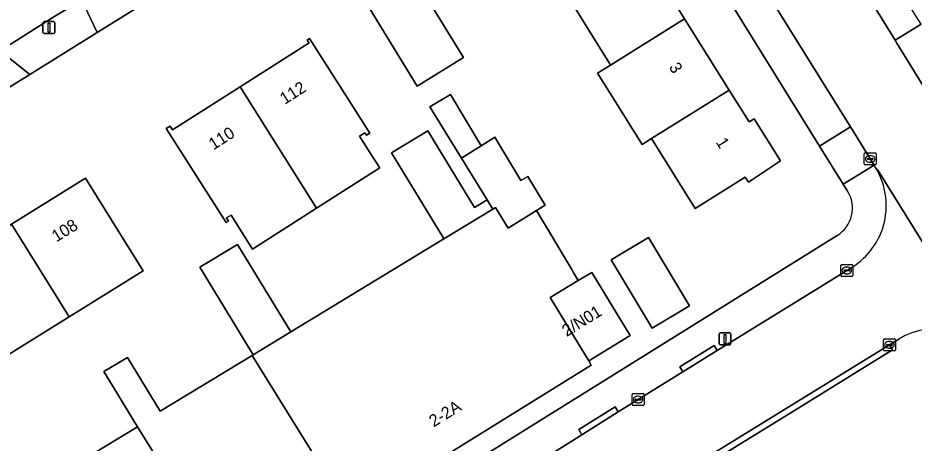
# Model space of a CAD drawing. Extents: x 160030 to 160839, y 385325 to 386450.
# Drawn here: x 160470.6 to 160545.5, y 386321.4 to 386357 of the extents above; entities that cross this region are included whole.
import ezdxf

# ---------------------------------------------------------------- set-up
doc = ezdxf.new("R2010")
doc.units = 0
for name, color, linetype in [('IMGEO_Erf', 7, 'Continuous'), ('IMGEO_Kolk', 7, 'Continuous'), ('IMGEO_Lichtmast', 7, 'Continuous'), ('IMGEO_Pand', 7, 'Continuous'), ('IMGEO_Pand_nummerreeks', 7, 'Continuous'), ('IMGEO_Rijbaan_lokaal_open', 7, 'Continuous'), ('IMGEO_Voetpad_open', 7, 'Continuous')]:
    doc.layers.add(name, color=color, linetype=linetype)

msp = doc.modelspace()

# ---------------------------------------------------------------- linework, layer by layer
at = {"layer": 'IMGEO_Erf'}
for points in [[(160539.913, 386342.467), (160539.547, 386343.058), (160537.571, 386346.245), (160518.945, 386376.296)], [(160501.81, 386370.613), (160500, 386369.65), (160497.076, 386368.094), (160477.207, 386355.738), (160471.584, 386352.242), (160451.942, 386340.027), (160448.402, 386337.826), (160446.333, 386336.538), (160432.599, 386327.999), (160427.209, 386324.647), (160407.062, 386312.118), (160401.445, 386308.625), (160388.265, 386300.429), (160385.669, 386298.814), (160364.454, 386285.622)], [(160522.555, 386362.851), (160526.285, 386356.886), (160530.013, 386350.925), (160531.681, 386348.259), (160532.105, 386348.525), (160534.306, 386345.007), (160531.617, 386343.216), (160531.352, 386343.64), (160527.173, 386341.027), (160523.522, 386346.866), (160522.75, 386346.384), (160520.099, 386350.623), (160519.023, 386352.344), (160520.108, 386353.023), (160519.997, 386353.2), (160518.285, 386355.938), (160517.138, 386357.771)], [(160474.56, 386319.113), (160480.57, 386322.763), (160477.761, 386327.388), (160479.728, 386328.583), (160482.468, 386324.072), (160490.144, 386328.735), (160490.233, 386328.789), (160485.784, 386336.113), (160488.936, 386338.028), (160493.384, 386330.703), (160493.385, 386330.704), (160506.184, 386338.479), (160506.103, 386338.613), (160501.803, 386345.69), (160504.828, 386347.527), (160508.73, 386341.102), (160509.786, 386341.744), (160507.649, 386345.232), (160505.014, 386349.531), (160506.73, 386350.554), (160509.292, 386346.259), (160510.441, 386346.977), (160512.598, 386343.36), (160513.192, 386343.714), (160514.629, 386341.306), (160513.913, 386340.858), (160516.86, 386335.916), (160517.039, 386335.615), (160517.402, 386335.006), (160518.526, 386335.689), (160521.739, 386330.401), (160518.275, 386328.297), (160518.496, 386327.932), (160500, 386316.45)], [(160500, 386314.452), (160502.464, 386315.979), (160539.041, 386338.769)]]:
    msp.add_lwpolyline(points, dxfattribs=at)
for points in [[(160499.79, 386358.056), (160500, 386358.185), (160503.667, 386360.431), (160507.827, 386353.641), (160503.951, 386351.266), (160500, 386357.713)], [(160485.674, 386343.492), (160482.983, 386347.706), (160483.307, 386347.913), (160483.51, 386347.594), (160489.143, 386351.191), (160494.91, 386354.873), (160494.759, 386355.109), (160494.948, 386355.23), (160497.639, 386351.016), (160499.991, 386347.331), (160499.704, 386347.148), (160499.568, 386347.361), (160499.126, 386347.079), (160500, 386345.711), (160500.821, 386344.425), (160500, 386343.901), (160495.524, 386341.042), (160490.19, 386337.636), (160488.402, 386340.465), (160488.001, 386340.25), (160488.176, 386339.976), (160487.993, 386339.86)], [(160468.8, 386328.21), (160462.62, 386324.366), (160460.45, 386327.854), (160457.809, 386332.1), (160463.989, 386335.944), (160470.051, 386339.715), (160476.228, 386343.557), (160478.869, 386339.311), (160481.039, 386335.823), (160474.86, 386331.98)], [(160523.27, 386338.612), (160526.7, 386332.882), (160523.587, 386331.018), (160520.157, 386336.748)]]:
    msp.add_lwpolyline(points, close=True, dxfattribs=at)
msp.add_arc((160537.629, 386341.054), 2.686, 301.72112, 31.74258, dxfattribs=at)
at = {"layer": 'IMGEO_Kolk'}
for p, q in [((160541.303, 386344.747), (160541.303, 386345.599)), ((160541.378, 386345.673), (160542.23, 386345.673)), ((160541.562, 386345.167), (160541.562, 386345.179)), ((160542, 386345.13), (160541.602, 386345.13)), ((160541.605, 386345.216), (160542.003, 386345.216)), ((160541.791, 386345.453), (160541.816, 386345.453)), ((160542.046, 386345.179), (160542.046, 386345.167)), ((160542.304, 386345.599), (160542.304, 386344.747)), ((160542.23, 386344.673), (160541.378, 386344.673)), ((160541.814, 386344.893), (160541.789, 386344.893)), ((160539.34, 386335.422), (160539.34, 386336.274)), ((160539.415, 386336.348), (160540.267, 386336.348)), ((160539.828, 386336.128), (160539.853, 386336.128)), ((160540.341, 386336.274), (160540.341, 386335.422)), ((160539.599, 386335.842), (160539.599, 386335.854)), ((160540.037, 386335.805), (160539.639, 386335.805)), ((160539.642, 386335.891), (160540.04, 386335.891)), ((160539.851, 386335.568), (160539.826, 386335.568)), ((160540.083, 386335.854), (160540.083, 386335.842)), ((160540.267, 386335.348), (160539.415, 386335.348)), ((160542.981, 386330.126), (160543.833, 386330.126)), ((160542.906, 386329.2), (160542.906, 386330.052)), ((160543.165, 386329.62), (160543.165, 386329.632)), ((160543.603, 386329.583), (160543.205, 386329.583)), ((160543.208, 386329.669), (160543.606, 386329.669)), ((160543.394, 386329.906), (160543.419, 386329.906)), ((160543.649, 386329.632), (160543.649, 386329.62)), ((160543.907, 386330.052), (160543.907, 386329.2)), ((160543.833, 386329.126), (160542.981, 386329.126)), ((160543.417, 386329.346), (160543.392, 386329.346)), ((160521.909, 386324.628), (160521.909, 386325.48)), ((160521.984, 386325.554), (160522.836, 386325.554)), ((160522.168, 386325.048), (160522.168, 386325.06)), ((160522.606, 386325.011), (160522.208, 386325.011)), ((160522.211, 386325.097), (160522.609, 386325.097)), ((160522.397, 386325.334), (160522.422, 386325.334)), ((160522.652, 386325.06), (160522.652, 386325.048)), ((160522.91, 386325.48), (160522.91, 386324.628)), ((160522.836, 386324.554), (160521.984, 386324.554)), ((160522.42, 386324.774), (160522.395, 386324.774))]:
    msp.add_line(p, q, dxfattribs=at)
for points in [[(160541.303, 386344.747), (160541.303, 386345.599)], [(160541.378, 386345.673), (160542.23, 386345.673)], [(160542.304, 386345.599), (160542.304, 386344.747)], [(160542.23, 386344.673), (160541.378, 386344.673)], [(160539.34, 386335.422), (160539.34, 386336.274)], [(160539.415, 386336.348), (160540.267, 386336.348)], [(160540.341, 386336.274), (160540.341, 386335.422)], [(160540.267, 386335.348), (160539.415, 386335.348)], [(160542.981, 386330.126), (160543.833, 386330.126)], [(160542.906, 386329.2), (160542.906, 386330.052)], [(160543.907, 386330.052), (160543.907, 386329.2)], [(160543.833, 386329.126), (160542.981, 386329.126)], [(160521.909, 386324.628), (160521.909, 386325.48)], [(160521.984, 386325.554), (160522.836, 386325.554)], [(160522.91, 386325.48), (160522.91, 386324.628)], [(160522.836, 386324.554), (160521.984, 386324.554)]]:
    msp.add_lwpolyline(points, dxfattribs=at)
for centre, radius, start, end in [((160541.38, 386345.597), 0.0765, 91.55205, 178.44795), ((160541.38, 386345.597), 0.0765, 91.55205, 178.44795), ((160541.602, 386345.176), 0.0403, 85.87752, 175.75265), ((160541.599, 386345.166), 0.0366, 178.93798, 274.71019), ((160542.003, 386345.173), 0.043, 264.86636, 352.45326), ((160542.007, 386345.178), 0.0386, 1.73085, 96.63898), ((160542.228, 386345.597), 0.0765, 1.55205, 88.44795), ((160542.228, 386345.597), 0.0765, 1.55205, 88.44795), ((160541.38, 386344.749), 0.0765, 181.55205, 268.44795), ((160541.38, 386344.749), 0.0765, 181.55205, 268.44795), ((160542.228, 386344.749), 0.0765, 271.55205, 358.44795), ((160542.228, 386344.749), 0.0765, 271.55205, 358.44795), ((160539.417, 386336.272), 0.0765, 91.55205, 178.44795), ((160539.417, 386336.272), 0.0765, 91.55205, 178.44795), ((160540.265, 386336.272), 0.0765, 1.55205, 88.44795), ((160540.265, 386336.272), 0.0765, 1.55205, 88.44795), ((160539.417, 386335.424), 0.0765, 181.55205, 268.44795), ((160539.417, 386335.424), 0.0765, 181.55205, 268.44795), ((160539.639, 386335.851), 0.0403, 85.87752, 175.75265), ((160539.636, 386335.841), 0.0366, 178.93798, 274.71019), ((160540.04, 386335.848), 0.043, 264.86636, 352.45326), ((160540.044, 386335.853), 0.0386, 1.73085, 96.63898), ((160540.265, 386335.424), 0.0765, 271.55205, 358.44795), ((160540.265, 386335.424), 0.0765, 271.55205, 358.44795), ((160542.983, 386330.05), 0.0765, 91.55205, 178.44795), ((160542.983, 386330.05), 0.0765, 91.55205, 178.44795), ((160543.831, 386330.05), 0.0765, 1.55205, 88.44795), ((160543.831, 386330.05), 0.0765, 1.55205, 88.44795), ((160543.205, 386329.629), 0.0403, 85.87752, 175.75265), ((160543.202, 386329.619), 0.0366, 178.93798, 274.71019), ((160543.606, 386329.626), 0.043, 264.86636, 352.45326), ((160543.61, 386329.631), 0.0386, 1.73085, 96.63898), ((160542.983, 386329.202), 0.0765, 181.55205, 268.44795), ((160542.983, 386329.202), 0.0765, 181.55205, 268.44795), ((160543.831, 386329.202), 0.0765, 271.55205, 358.44795), ((160543.831, 386329.202), 0.0765, 271.55205, 358.44795), ((160521.986, 386325.478), 0.0765, 91.55205, 178.44795), ((160521.986, 386325.478), 0.0765, 91.55205, 178.44795), ((160522.208, 386325.057), 0.0403, 85.87752, 175.75265), ((160522.205, 386325.047), 0.0366, 178.93798, 274.71019), ((160522.609, 386325.054), 0.043, 264.86636, 352.45326), ((160522.613, 386325.059), 0.0386, 1.73085, 96.63898), ((160522.834, 386325.478), 0.0765, 1.55205, 88.44795), ((160522.834, 386325.478), 0.0765, 1.55205, 88.44795), ((160521.986, 386324.63), 0.0765, 181.55205, 268.44795), ((160521.986, 386324.63), 0.0765, 181.55205, 268.44795), ((160522.834, 386324.63), 0.0765, 271.55205, 358.44795), ((160522.834, 386324.63), 0.0765, 271.55205, 358.44795)]:
    msp.add_arc(centre, radius, start, end, dxfattribs=at)
for centre, major_axis, ratio, start_param, end_param in [((160541.79, 386345.173), (-0.387, 0.002), 0.722429, 4.712389, 7.853982), ((160541.815, 386345.173), (-0.39, 0.002), 0.717154, 1.570796, 4.712389), ((160539.827, 386335.848), (-0.387, 0.002), 0.722429, 4.712389, 7.853982), ((160539.852, 386335.848), (-0.39, 0.002), 0.717154, 1.570796, 4.712389), ((160543.393, 386329.626), (-0.387, 0.002), 0.722429, 4.712389, 7.853982), ((160543.418, 386329.626), (-0.39, 0.002), 0.717154, 1.570796, 4.712389), ((160522.396, 386325.054), (-0.387, 0.002), 0.722429, 4.712389, 7.853982), ((160522.421, 386325.054), (-0.39, 0.002), 0.717154, 1.570796, 4.712389)]:
    msp.add_ellipse(centre, major_axis=major_axis, ratio=ratio, start_param=start_param, end_param=end_param, dxfattribs=at)
at = {"layer": 'IMGEO_Lichtmast'}
for p, q in [((160472.679, 386355.746), (160472.679, 386356.546)), ((160472.679, 386356.546), (160472.679, 386355.746)), ((160472.779, 386356.646), (160473.569, 386356.646)), ((160473.569, 386356.646), (160472.779, 386356.646)), ((160473.669, 386356.546), (160473.669, 386355.746)), ((160473.669, 386355.746), (160473.669, 386356.546)), ((160473.569, 386355.646), (160472.779, 386355.646)), ((160472.779, 386355.646), (160473.569, 386355.646)), ((160529.168, 386329.729), (160529.168, 386330.529)), ((160529.168, 386330.529), (160529.168, 386329.729)), ((160529.268, 386330.629), (160530.058, 386330.629)), ((160530.058, 386330.629), (160529.268, 386330.629)), ((160530.158, 386330.529), (160530.158, 386329.729)), ((160530.158, 386329.729), (160530.158, 386330.529)), ((160530.058, 386329.629), (160529.268, 386329.629)), ((160529.268, 386329.629), (160530.058, 386329.629))]:
    msp.add_line(p, q, dxfattribs=at)
for points in [[(160473.099, 386356.521), (160473.249, 386356.521), (160473.249, 386355.771), (160473.099, 386355.771), (160473.099, 386356.521)], [(160529.588, 386330.504), (160529.738, 386330.504), (160529.738, 386329.754), (160529.588, 386329.754), (160529.588, 386330.504)]]:
    msp.add_lwpolyline(points, dxfattribs=at)
for centre, start, end in [((160472.779, 386356.546), 90, 180), ((160472.779, 386356.546), 90, 180), ((160473.569, 386356.546), 0, 90), ((160473.569, 386356.546), 360, 90), ((160472.779, 386355.746), 180, 270), ((160472.779, 386355.746), 180, 270), ((160473.569, 386355.746), 270, 0), ((160473.569, 386355.746), 270, 0), ((160529.268, 386330.529), 90, 180), ((160529.268, 386330.529), 90, 180), ((160530.058, 386330.529), 0, 90), ((160530.058, 386330.529), 360, 90), ((160529.268, 386329.729), 180, 270), ((160529.268, 386329.729), 180, 270), ((160530.058, 386329.729), 270, 0), ((160530.058, 386329.729), 270, 0)]:
    msp.add_arc(centre, 0.1, start, end, dxfattribs=at)
at = {"layer": 'IMGEO_Pand'}
for points in [[(160526.285, 386356.886), (160522.555, 386362.851), (160516.377, 386358.988), (160516.413, 386358.931), (160517.138, 386357.771), (160518.285, 386355.938), (160519.997, 386353.2), (160520.108, 386353.023)], [(160507.827, 386353.641), (160503.667, 386360.431), (160500, 386358.185), (160499.79, 386358.056), (160500, 386357.713), (160503.951, 386351.266)], [(160526.285, 386356.886), (160520.108, 386353.023), (160519.023, 386352.344), (160520.099, 386350.623), (160522.75, 386346.384), (160523.522, 386346.866), (160530.013, 386350.925)], [(160495.524, 386341.042), (160500, 386343.901), (160500.821, 386344.425), (160500, 386345.711), (160499.126, 386347.079), (160499.568, 386347.361), (160499.704, 386347.148), (160499.991, 386347.331), (160497.639, 386351.016), (160494.948, 386355.23), (160494.759, 386355.109), (160494.91, 386354.873), (160489.143, 386351.191)], [(160489.143, 386351.191), (160483.51, 386347.594), (160483.307, 386347.913), (160482.983, 386347.706), (160485.674, 386343.492), (160487.993, 386339.86), (160488.176, 386339.976), (160488.001, 386340.25), (160488.402, 386340.465), (160490.19, 386337.636), (160495.524, 386341.042)], [(160507.649, 386345.232), (160509.292, 386346.259), (160506.73, 386350.554), (160505.014, 386349.531)], [(160527.173, 386341.027), (160531.352, 386343.64), (160531.617, 386343.216), (160534.306, 386345.007), (160532.105, 386348.525), (160531.681, 386348.259), (160530.013, 386350.925), (160523.522, 386346.866)], [(160504.828, 386347.527), (160501.803, 386345.69), (160506.103, 386338.613), (160506.184, 386338.479), (160510.267, 386340.959), (160509.786, 386341.744), (160508.73, 386341.102)], [(160509.292, 386346.259), (160507.649, 386345.232), (160509.786, 386341.744), (160510.267, 386340.959), (160510.497, 386341.099), (160511.544, 386339.376), (160513.913, 386340.858), (160514.629, 386341.306), (160513.192, 386343.714), (160512.598, 386343.36), (160510.441, 386346.977)], [(160474.86, 386331.98), (160481.039, 386335.823), (160478.869, 386339.311), (160476.228, 386343.557), (160470.051, 386339.715)], [(160515.062, 386333.585), (160517.402, 386335.006), (160517.039, 386335.615), (160516.86, 386335.916), (160513.913, 386340.858), (160511.544, 386339.376), (160510.497, 386341.099), (160510.267, 386340.959), (160506.184, 386338.479), (160493.385, 386330.704), (160493.384, 386330.703), (160490.233, 386328.789), (160490.144, 386328.735), (160498.401, 386315.457), (160500, 386316.45), (160518.496, 386327.932), (160518.275, 386328.297)], [(160468.8, 386328.21), (160474.86, 386331.98), (160470.051, 386339.715), (160463.989, 386335.944)], [(160526.7, 386332.882), (160523.27, 386338.612), (160520.157, 386336.748), (160523.587, 386331.018)], [(160490.233, 386328.789), (160493.384, 386330.703), (160488.936, 386338.028), (160485.784, 386336.113)], [(160518.526, 386335.689), (160517.402, 386335.006), (160515.062, 386333.585), (160518.275, 386328.297), (160521.739, 386330.401)], [(160480.57, 386322.763), (160488.828, 386309.515), (160498.401, 386315.457), (160490.144, 386328.735), (160482.468, 386324.072), (160479.728, 386328.583), (160477.761, 386327.388)], [(160476.508, 386315.863), (160482.763, 386305.749), (160488.828, 386309.515), (160480.57, 386322.763), (160474.56, 386319.113)]]:
    msp.add_lwpolyline(points, close=True, dxfattribs=at)
at = {"layer": 'IMGEO_Rijbaan_lokaal_open'}
for points in [[(160577.232, 386286.782), (160576.836, 386288.271), (160575.747, 386293.371), (160575.509, 386294.328), (160574.098, 386300.016), (160573.047, 386304.584), (160572.92, 386305.393), (160572.722, 386306.87), (160566.751, 386318.102), (160566.72, 386318.171), (160557.257, 386333.568), (160557.144, 386333.753), (160557.085, 386333.827), (160549.33, 386346.22), (160549.266, 386346.342), (160544.028, 386354.845), (160543.878, 386355.088), (160540.975, 386359.8), (160539.166, 386362.736), (160538.959, 386363.074), (160532.884, 386372.987), (160529.681, 386378.125)], [(160522.027, 386377.153), (160531.076, 386362.46), (160540.147, 386347.844), (160542.125, 386344.657), (160542.226, 386344.494), (160542.433, 386344.231), (160552.272, 386328.402), (160552.349, 386328.22), (160562.241, 386312.09)], [(160552.349, 386328.22), (160552.272, 386328.402), (160542.433, 386344.231), (160542.226, 386344.494)], [(160540.257, 386336.104), (160529.021, 386329.147), (160526.147, 386327.367), (160520.743, 386324.021), (160517.705, 386322.114), (160504.4, 386313.759), (160500, 386310.997), (160497.413, 386309.373), (160490.984, 386305.401), (160489.466, 386304.464), (160485.511, 386302.02), (160476.94, 386296.725), (160475.872, 386296.058), (160472.005, 386293.642), (160459.483, 386285.821)], [(160452.915, 386273.624), (160453.803, 386274.087), (160453.986, 386274.201), (160458.205, 386276.823), (160466.379, 386281.902), (160467.143, 386282.379), (160471.392, 386285.032), (160480.563, 386290.758), (160482.941, 386292.242), (160483.408, 386292.533), (160483.8, 386292.778), (160493.6, 386298.891), (160500, 386302.846), (160506.942, 386307.136), (160507.379, 386307.405), (160508.247, 386307.942), (160511.651, 386310.045), (160512.88, 386310.804), (160519.856, 386315.115), (160543.406, 386329.627), (160544.193, 386330.112)]]:
    msp.add_lwpolyline(points, dxfattribs=at)
msp.add_lwpolyline([(160473.595, 386357.061), (160475.918, 386358.478), (160488.433, 386366.112), (160491.7, 386368.105), (160493.857, 386369.5), (160496.992, 386371.41), (160497.967, 386371.964), (160494.973, 386376.764), (160473.261, 386363.294), (160456.063, 386352.621), (160446.537, 386346.545), (160434.965, 386339.324), (160437.831, 386334.701), (160441.748, 386337.19), (160444.299, 386338.784), (160450.894, 386342.905), (160453.487, 386344.518), (160469.08, 386354.219)], close=True, dxfattribs=at)
for centre, radius, start, end in [((160537.053, 386341.282), 6.089, 301.75012, 31.83508), ((160547.315, 386325.043), 5.953, 32.2547, 121.62476)]:
    msp.add_arc(centre, radius, start, end, dxfattribs=at)
at = {"layer": 'IMGEO_Voetpad_open'}
for points in [[(160518.945, 386376.296), (160537.571, 386346.245), (160540.147, 386347.844), (160531.076, 386362.46), (160522.027, 386377.153)], [(160500.496, 386373.388), (160500.405, 386373.339), (160500.315, 386373.29), (160500, 386373.118), (160497.967, 386371.964), (160496.992, 386371.41), (160497.25, 386370.983), (160494.115, 386369.073), (160493.857, 386369.5), (160491.7, 386368.105), (160492.014, 386367.714), (160488.693, 386365.685), (160488.433, 386366.112), (160475.918, 386358.478), (160477.207, 386355.738), (160497.076, 386368.094), (160500, 386369.65), (160501.81, 386370.613)], [(160546.051, 386356.426), (160543.878, 386355.088), (160544.028, 386354.845), (160549.266, 386346.342)], [(160542.226, 386344.494), (160542.125, 386344.657), (160539.547, 386343.058), (160539.913, 386342.467)], [(160539.041, 386338.769), (160502.464, 386315.979), (160504.4, 386313.759), (160517.705, 386322.114), (160517.441, 386322.538), (160520.479, 386324.445), (160520.743, 386324.021), (160526.147, 386327.367), (160525.886, 386327.792), (160528.76, 386329.572), (160529.021, 386329.147), (160540.257, 386336.104)], [(160544.193, 386330.112), (160543.406, 386329.627), (160543.668, 386329.202), (160535.248, 386324.01), (160513.142, 386310.379), (160512.88, 386310.804), (160511.651, 386310.045), (160515.792, 386303.186), (160515.945, 386303.28), (160519.934, 386305.877), (160539.175, 386317.811), (160544.343, 386309.478), (160548.264, 386311.258), (160552.64, 386301.839), (160564.366, 386307.412), (160563.705, 386309.217), (160563.55, 386309.579)]]:
    msp.add_lwpolyline(points, dxfattribs=at)
for points in [[(160541.053, 386364.365), (160538.959, 386363.074), (160539.166, 386362.736), (160540.975, 386359.8), (160543.878, 386355.088), (160546.051, 386356.426)], [(160475.918, 386358.478), (160473.595, 386357.061), (160469.08, 386354.219), (160471.584, 386352.242), (160477.207, 386355.738)], [(160471.584, 386352.242), (160469.08, 386354.219), (160453.487, 386344.518), (160450.894, 386342.905), (160451.664, 386341.618), (160451.119, 386341.292), (160451.942, 386340.027)], [(160539.547, 386343.058), (160542.125, 386344.657), (160540.147, 386347.844), (160537.571, 386346.245)], [(160512.88, 386310.804), (160513.142, 386310.379), (160535.248, 386324.01), (160543.668, 386329.202), (160543.406, 386329.627), (160519.856, 386315.115)], [(160529.021, 386329.147), (160528.76, 386329.572), (160525.886, 386327.792), (160526.147, 386327.367)], [(160520.743, 386324.021), (160520.479, 386324.445), (160517.441, 386322.538), (160517.705, 386322.114)]]:
    msp.add_lwpolyline(points, close=True, dxfattribs=at)
for centre, radius, start, end in [((160537.053, 386341.282), 6.089, 301.75012, 31.83508), ((160537.629, 386341.054), 2.686, 301.72112, 31.74258), ((160547.315, 386325.043), 5.953, 32.2547, 121.62476)]:
    msp.add_arc(centre, radius, start, end, dxfattribs=at)

# ---------------------------------------------------------------- texts
at = {"layer": 'IMGEO_Pand_nummerreeks'}
for s, rotation, p in [('3', 302.0224, (160524.943, 386352.845)), ('112', 32.55859, (160492.875, 386349.682)), ('110', 32.55859, (160486.924, 386345.882)), ('1', 302.01956, (160528.866, 386346.573)), ('108', 31.88247, (160473.801, 386338.185)), ('2/N01', 31.5757, (160516.432, 386330.279)), ('2-2A', 31.83354, (160505.332, 386322.726))]:
    msp.add_text(s, height=1, rotation=rotation, dxfattribs=at).set_placement(p)

doc.saveas('drawing.dxf')
